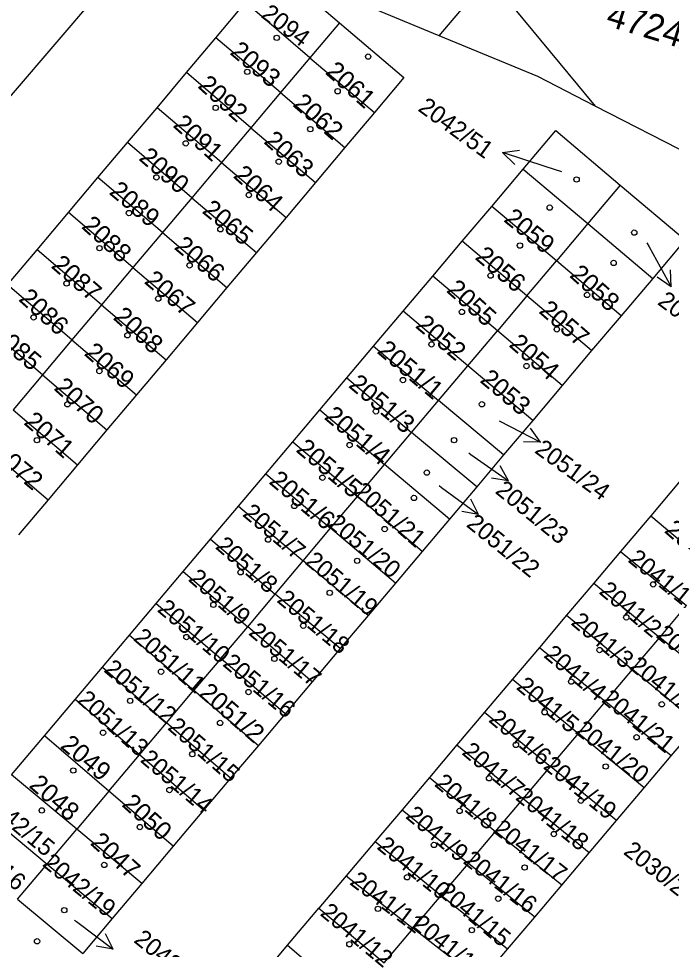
# Model space of a CAD drawing. Extents: x -756746 to -753363, y -1166406 to -1161727.
# Drawn here: x -755451.9 to -755409.1, y -1164710.7 to -1164649.7 of the extents above; entities that cross this region are included whole.
import ezdxf

# ---------------------------------------------------------------- set-up
doc = ezdxf.new("R2010")
doc.units = 0
for name, color, linetype in [('Hranice parcel', 7, 'Continuous'), ('Parcelní čísla', 7, 'Continuous'), ('Pop  PČ popisy', 7, 'Continuous'), ('Značky budov', 7, 'Continuous')]:
    doc.layers.add(name, color=color, linetype=linetype)

msp = doc.modelspace()

# ---------------------------------------------------------------- linework, layer by layer
at = {"layer": 'Hranice parcel'}
for p, q in [((-755434.21, -1164631.11), (-755414.14, -1164655.39)), ((-755424.36, -1164650.78), (-755435.11, -1164646.32)), ((-755438.98, -1164650.91), (-755437.05, -1164648.61)), ((-755432.82, -1164652.22), (-755437.05, -1164648.61)), ((-755430.89, -1164649.93), (-755432.82, -1164652.22)), ((-755440.91, -1164653.2), (-755438.98, -1164650.91)), ((-755434.75, -1164654.51), (-755438.98, -1164650.91)), ((-755432.82, -1164652.22), (-755434.75, -1164654.51)), ((-755432.82, -1164652.22), (-755428.6, -1164655.82)), ((-755442.84, -1164655.5), (-755440.91, -1164653.2)), ((-755436.69, -1164656.81), (-755440.91, -1164653.2)), ((-755434.75, -1164654.51), (-755436.69, -1164656.81)), ((-755434.75, -1164654.51), (-755430.53, -1164658.12)), ((-755444.78, -1164657.79), (-755442.84, -1164655.5)), ((-755438.62, -1164659.1), (-755442.84, -1164655.5)), ((-755404.87, -1164660.17), (-755414.14, -1164655.39)), ((-755428.6, -1164655.82), (-755430.53, -1164658.12)), ((-755436.69, -1164656.81), (-755438.62, -1164659.1)), ((-755436.69, -1164656.81), (-755432.46, -1164660.41)), ((-755446.71, -1164660.08), (-755444.78, -1164657.79)), ((-755440.55, -1164661.4), (-755444.78, -1164657.79)), ((-755430.53, -1164658.12), (-755432.46, -1164660.41)), ((-755438.62, -1164659.1), (-755440.55, -1164661.4)), ((-755438.62, -1164659.1), (-755434.39, -1164662.7)), ((-755420.91, -1164661.97), (-755418.85, -1164659.52)), ((-755418.85, -1164659.52), (-755414.61, -1164663.1)), ((-755448.64, -1164662.38), (-755446.71, -1164660.08)), ((-755442.48, -1164663.69), (-755446.71, -1164660.08)), ((-755432.46, -1164660.41), (-755434.39, -1164662.7)), ((-755412.49, -1164660.58), (-755414.61, -1164663.1)), ((-755440.55, -1164661.4), (-755442.48, -1164663.69)), ((-755440.55, -1164661.4), (-755436.33, -1164665)), ((-755450.7, -1164664.82), (-755448.64, -1164662.38)), ((-755444.42, -1164665.98), (-755448.64, -1164662.38)), ((-755422.85, -1164664.26), (-755420.91, -1164661.97)), ((-755416.68, -1164665.55), (-755420.91, -1164661.97)), ((-755434.39, -1164662.7), (-755436.33, -1164665)), ((-755414.61, -1164663.1), (-755416.68, -1164665.55)), ((-755414.61, -1164663.1), (-755410.37, -1164666.69)), ((-755442.48, -1164663.69), (-755444.42, -1164665.98)), ((-755442.48, -1164663.69), (-755438.26, -1164667.29)), ((-755424.78, -1164666.55), (-755422.85, -1164664.26)), ((-755418.61, -1164667.84), (-755422.85, -1164664.26)), ((-755452.63, -1164667.12), (-755450.7, -1164664.82)), ((-755446.48, -1164668.43), (-755450.7, -1164664.82)), ((-755436.33, -1164665), (-755438.26, -1164667.29)), ((-755444.42, -1164665.98), (-755446.48, -1164668.43)), ((-755444.42, -1164665.98), (-755440.19, -1164669.59)), ((-755418.61, -1164667.84), (-755416.68, -1164665.55)), ((-755412.43, -1164669.14), (-755416.68, -1164665.55)), ((-755426.71, -1164668.84), (-755424.78, -1164666.55)), ((-755420.54, -1164670.13), (-755424.78, -1164666.55)), ((-755410.37, -1164666.69), (-755412.43, -1164669.14)), ((-755448.41, -1164670.72), (-755452.63, -1164667.12)), ((-755438.26, -1164667.29), (-755440.19, -1164669.59)), ((-755418.61, -1164667.84), (-755420.54, -1164670.13)), ((-755414.37, -1164671.43), (-755418.61, -1164667.84)), ((-755446.48, -1164668.43), (-755448.41, -1164670.72)), ((-755446.48, -1164668.43), (-755442.25, -1164672.03)), ((-755428.65, -1164671.14), (-755426.71, -1164668.84)), ((-755422.47, -1164672.42), (-755426.71, -1164668.84)), ((-755412.43, -1164669.14), (-755414.37, -1164671.43)), ((-755450.34, -1164673.02), (-755454.57, -1164669.41)), ((-755440.19, -1164669.59), (-755442.25, -1164672.03)), ((-755422.47, -1164672.42), (-755420.54, -1164670.13)), ((-755416.3, -1164673.72), (-755420.54, -1164670.13)), ((-755448.41, -1164670.72), (-755450.34, -1164673.02)), ((-755448.41, -1164670.72), (-755444.18, -1164674.33)), ((-755430.41, -1164673.22), (-755428.65, -1164671.14)), ((-755428.65, -1164671.14), (-755424.4, -1164674.7)), ((-755414.37, -1164671.43), (-755416.3, -1164673.72)), ((-755442.25, -1164672.03), (-755444.18, -1164674.33)), ((-755424.4, -1164674.7), (-755422.47, -1164672.42)), ((-755418.23, -1164676.01), (-755422.47, -1164672.42)), ((-755450.34, -1164673.02), (-755452.27, -1164675.31)), ((-755450.34, -1164673.02), (-755446.12, -1164676.62)), ((-755432.17, -1164675.31), (-755430.41, -1164673.22)), ((-755430.41, -1164673.22), (-755426.16, -1164676.79)), ((-755416.3, -1164673.72), (-755418.23, -1164676.01)), ((-755444.18, -1164674.33), (-755446.12, -1164676.62)), ((-755426.16, -1164676.79), (-755424.4, -1164674.7)), ((-755420.14, -1164678.27), (-755424.4, -1164674.7)), ((-755452.27, -1164675.31), (-755448.05, -1164678.91)), ((-755433.94, -1164677.41), (-755432.17, -1164675.31)), ((-755432.17, -1164675.31), (-755427.93, -1164678.89)), ((-755418.23, -1164676.01), (-755420.14, -1164678.27)), ((-755446.12, -1164676.62), (-755448.05, -1164678.91)), ((-755427.93, -1164678.89), (-755426.16, -1164676.79)), ((-755421.9, -1164680.37), (-755426.16, -1164676.79)), ((-755454.2, -1164677.6), (-755449.98, -1164681.21)), ((-755435.71, -1164679.5), (-755433.94, -1164677.41)), ((-755433.94, -1164677.41), (-755429.7, -1164681)), ((-755420.14, -1164678.27), (-755421.9, -1164680.37)), ((-755448.05, -1164678.91), (-755449.98, -1164681.21)), ((-755429.7, -1164681), (-755427.93, -1164678.89)), ((-755423.69, -1164682.48), (-755427.93, -1164678.89)), ((-755437.51, -1164681.63), (-755435.71, -1164679.5)), ((-755435.71, -1164679.5), (-755431.47, -1164683.08)), ((-755408.56, -1164679.97), (-755410.5, -1164682.26)), ((-755421.9, -1164680.37), (-755423.69, -1164682.48)), ((-755449.98, -1164681.21), (-755451.91, -1164683.5)), ((-755431.47, -1164683.08), (-755429.7, -1164681)), ((-755425.46, -1164684.59), (-755429.7, -1164681)), ((-755439.34, -1164683.8), (-755437.51, -1164681.63)), ((-755437.51, -1164681.63), (-755433.26, -1164685.21)), ((-755423.69, -1164682.48), (-755425.46, -1164684.59)), ((-755410.5, -1164682.26), (-755412.48, -1164684.6)), ((-755410.5, -1164682.26), (-755406.22, -1164685.86)), ((-755433.26, -1164685.21), (-755431.47, -1164683.08)), ((-755427.22, -1164686.67), (-755431.47, -1164683.08)), ((-755441.13, -1164685.92), (-755439.34, -1164683.8)), ((-755439.34, -1164683.8), (-755435.09, -1164687.39)), ((-755425.46, -1164684.59), (-755427.22, -1164686.67)), ((-755412.48, -1164684.6), (-755414.23, -1164686.67)), ((-755412.48, -1164684.6), (-755408.15, -1164688.14)), ((-755435.09, -1164687.39), (-755433.26, -1164685.21)), ((-755429.01, -1164688.79), (-755433.26, -1164685.21)), ((-755442.89, -1164688.01), (-755441.13, -1164685.92)), ((-755441.13, -1164685.92), (-755436.9, -1164689.53)), ((-755427.22, -1164686.67), (-755429.01, -1164688.79)), ((-755414.23, -1164686.67), (-755416.01, -1164688.78)), ((-755414.23, -1164686.67), (-755409.91, -1164690.23)), ((-755436.9, -1164689.53), (-755435.09, -1164687.39)), ((-755430.85, -1164690.97), (-755435.09, -1164687.39)), ((-755444.65, -1164690.09), (-755442.89, -1164688.01)), ((-755442.89, -1164688.01), (-755438.67, -1164691.62)), ((-755409.91, -1164690.23), (-755408.15, -1164688.14)), ((-755429.01, -1164688.79), (-755430.85, -1164690.97)), ((-755416.01, -1164688.78), (-755417.79, -1164690.89)), ((-755416.01, -1164688.78), (-755411.7, -1164692.34)), ((-755438.67, -1164691.62), (-755436.9, -1164689.53)), ((-755432.68, -1164693.14), (-755436.9, -1164689.53)), ((-755446.42, -1164692.19), (-755444.65, -1164690.09)), ((-755444.65, -1164690.09), (-755440.42, -1164693.7)), ((-755411.7, -1164692.34), (-755409.91, -1164690.23)), ((-755405.59, -1164693.79), (-755409.91, -1164690.23)), ((-755430.85, -1164690.97), (-755432.68, -1164693.14)), ((-755417.79, -1164690.89), (-755419.55, -1164692.97)), ((-755417.79, -1164690.89), (-755413.47, -1164694.44)), ((-755438.67, -1164691.62), (-755440.42, -1164693.7)), ((-755434.44, -1164695.24), (-755438.67, -1164691.62)), ((-755448.2, -1164694.3), (-755446.42, -1164692.19)), ((-755446.42, -1164692.19), (-755442.22, -1164695.83)), ((-755413.47, -1164694.44), (-755411.7, -1164692.34)), ((-755407.39, -1164695.91), (-755411.7, -1164692.34)), ((-755432.68, -1164693.14), (-755434.44, -1164695.24)), ((-755419.55, -1164692.97), (-755421.39, -1164695.14)), ((-755419.55, -1164692.97), (-755415.24, -1164696.53)), ((-755442.22, -1164695.83), (-755440.42, -1164693.7)), ((-755440.42, -1164693.7), (-755436.2, -1164697.31)), ((-755450.21, -1164696.68), (-755448.2, -1164694.3)), ((-755443.99, -1164697.94), (-755448.2, -1164694.3)), ((-755415.24, -1164696.53), (-755413.47, -1164694.44)), ((-755409.15, -1164697.99), (-755413.47, -1164694.44)), ((-755434.44, -1164695.24), (-755436.2, -1164697.31)), ((-755421.39, -1164695.14), (-755423.19, -1164697.27)), ((-755421.39, -1164695.14), (-755417.06, -1164698.69)), ((-755443.99, -1164697.94), (-755442.22, -1164695.83)), ((-755438.02, -1164699.47), (-755442.22, -1164695.83)), ((-755409.15, -1164697.99), (-755407.39, -1164695.91)), ((-755417.06, -1164698.69), (-755415.24, -1164696.53)), ((-755410.93, -1164700.1), (-755415.24, -1164696.53)), ((-755452.37, -1164699.24), (-755450.21, -1164696.68)), ((-755445.99, -1164700.31), (-755450.21, -1164696.68)), ((-755436.2, -1164697.31), (-755438.02, -1164699.47)), ((-755423.19, -1164697.27), (-755425, -1164699.42)), ((-755423.19, -1164697.27), (-755418.86, -1164700.82)), ((-755445.99, -1164700.31), (-755443.99, -1164697.94)), ((-755439.79, -1164701.57), (-755443.99, -1164697.94)), ((-755410.93, -1164700.1), (-755409.15, -1164697.99)), ((-755418.86, -1164700.82), (-755417.06, -1164698.69)), ((-755412.73, -1164702.23), (-755417.06, -1164698.69)), ((-755448.1, -1164702.81), (-755452.37, -1164699.24)), ((-755438.02, -1164699.47), (-755439.79, -1164701.57)), ((-755425, -1164699.42), (-755426.78, -1164701.53)), ((-755425, -1164699.42), (-755420.66, -1164702.95)), ((-755412.73, -1164702.23), (-755410.93, -1164700.1)), ((-755445.99, -1164700.31), (-755448.1, -1164702.81)), ((-755441.78, -1164703.93), (-755445.99, -1164700.31)), ((-755420.66, -1164702.95), (-755418.86, -1164700.82)), ((-755414.54, -1164704.36), (-755418.86, -1164700.82)), ((-755454.31, -1164701.53), (-755450.04, -1164705.1)), ((-755439.79, -1164701.57), (-755441.78, -1164703.93)), ((-755426.78, -1164701.53), (-755428.55, -1164703.61)), ((-755426.78, -1164701.53), (-755422.44, -1164705.05)), ((-755414.54, -1164704.36), (-755412.73, -1164702.23)), ((-755450.04, -1164705.1), (-755448.1, -1164702.81)), ((-755443.84, -1164706.37), (-755448.1, -1164702.81)), ((-755422.44, -1164705.05), (-755420.66, -1164702.95)), ((-755416.33, -1164706.47), (-755420.66, -1164702.95)), ((-755441.78, -1164703.93), (-755443.84, -1164706.37)), ((-755428.55, -1164703.61), (-755430.46, -1164705.87)), ((-755428.55, -1164703.61), (-755424.22, -1164707.15)), ((-755416.33, -1164706.47), (-755414.54, -1164704.36)), ((-755451.97, -1164707.39), (-755450.04, -1164705.1)), ((-755450.04, -1164705.1), (-755445.78, -1164708.66)), ((-755424.22, -1164707.15), (-755422.44, -1164705.05)), ((-755418.1, -1164708.57), (-755422.44, -1164705.05)), ((-755443.84, -1164706.37), (-755445.78, -1164708.66)), ((-755430.46, -1164705.87), (-755432.24, -1164707.98)), ((-755430.46, -1164705.87), (-755426.05, -1164709.32)), ((-755418.1, -1164708.57), (-755416.33, -1164706.47)), ((-755451.97, -1164707.39), (-755447.71, -1164710.95)), ((-755426.05, -1164709.32), (-755424.22, -1164707.15)), ((-755419.89, -1164710.68), (-755424.22, -1164707.15)), ((-755434.3, -1164710.42), (-755432.24, -1164707.98)), ((-755432.24, -1164707.98), (-755427.96, -1164711.58)), ((-755445.78, -1164708.66), (-755447.71, -1164710.95)), ((-755419.89, -1164710.68), (-755418.1, -1164708.57)), ((-755427.96, -1164711.58), (-755426.05, -1164709.32)), ((-755421.64, -1164712.76), (-755426.05, -1164709.32)), ((-755436.37, -1164712.88), (-755434.3, -1164710.42)), ((-755434.3, -1164710.42), (-755430.03, -1164714.02)), ((-755421.64, -1164712.76), (-755419.89, -1164710.68))]:
    msp.add_line(p, q, dxfattribs=at)
for points in [[(-755424.36, -1164650.78), (-755422.26, -1164648.29), (-755430.94, -1164641.37), (-755435.11, -1164646.32)], [(-755437.05, -1164648.61), (-755435.11, -1164646.32), (-755430.89, -1164649.93)], [(-755463.18, -1164667.3), (-755446.78, -1164648.12), (-755447.41, -1164647.6)], [(-755430.89, -1164649.93), (-755426.67, -1164653.53), (-755428.6, -1164655.82)], [(-755414.14, -1164655.39), (-755417.9, -1164653.46), (-755424.36, -1164650.78)], [(-755418.85, -1164659.52), (-755416.72, -1164657), (-755412.49, -1164660.58)], [(-755412.49, -1164660.58), (-755408.24, -1164664.17), (-755410.37, -1164666.69)]]:
    msp.add_lwpolyline(points, dxfattribs=at)
at = {"layer": 'Pop  PČ popisy'}
for p, q in [((-755420.204, -1164658.443), (-755419.097, -1164658.276)), ((-755417.35, -1164659.37), (-755420.204, -1164658.443)), ((-755420.204, -1164658.443), (-755419.406, -1164659.228)), ((-755416.33, -1164659.71), (-755417.35, -1164659.37)), ((-755410.75, -1164664.36), (-755410.61, -1164664.62)), ((-755410.61, -1164664.62), (-755409.155, -1164667.245)), ((-755409.155, -1164667.245), (-755410.079, -1164666.612)), ((-755409.155, -1164667.245), (-755409.203, -1164666.126)), ((-755420.43, -1164676.04), (-755420.39, -1164676.06)), ((-755420.39, -1164676.06), (-755417.716, -1164677.422)), ((-755417.716, -1164677.422), (-755418.381, -1164676.522)), ((-755417.716, -1164677.422), (-755418.836, -1164677.414)), ((-755422.42, -1164678.14), (-755422.28, -1164678.24)), ((-755422.28, -1164678.24), (-755419.822, -1164679.961)), ((-755419.822, -1164679.961), (-755420.355, -1164678.977)), ((-755419.822, -1164679.961), (-755420.929, -1164679.797)), ((-755424.36, -1164680.28), (-755424.2, -1164680.4)), ((-755424.2, -1164680.4), (-755421.772, -1164682.164)), ((-755421.772, -1164682.164), (-755422.288, -1164681.17)), ((-755421.772, -1164682.164), (-755422.877, -1164681.98)), ((-755448.24, -1164708.78), (-755448.12, -1164708.87)), ((-755448.12, -1164708.87), (-755445.723, -1164710.676)), ((-755445.723, -1164710.676), (-755446.222, -1164709.673)), ((-755445.723, -1164710.676), (-755446.824, -1164710.473))]:
    msp.add_line(p, q, dxfattribs=at)
at = {"layer": 'Značky budov'}
for centre in [(-755434.997, -1164650.919), (-755429.007, -1164652.149), (-755436.927, -1164653.149), (-755431.007, -1164654.419), (-755438.997, -1164655.509), (-755432.797, -1164656.909), (-755440.957, -1164657.839), (-755434.867, -1164659.039), (-755442.877, -1164660.069), (-755415.357, -1164660.209), (-755436.827, -1164661.229), (-755444.677, -1164662.409), (-755417.117, -1164662.049), (-755438.687, -1164663.469), (-755411.577, -1164663.689), (-755446.607, -1164664.709), (-755419.067, -1164664.539), (-755440.707, -1164665.839), (-755412.927, -1164665.679), (-755420.987, -1164666.509), (-755448.767, -1164667.029), (-755442.757, -1164668.019), (-755414.667, -1164667.779), (-755450.927, -1164669.249), (-755422.867, -1164668.889), (-755444.777, -1164670.419), (-755416.647, -1164670.039), (-755424.857, -1164671.019), (-755446.617, -1164672.769), (-755418.637, -1164672.439), (-755426.727, -1164673.359), (-755448.707, -1164674.949), (-755428.497, -1164675.409), (-755421.557, -1164674.949), (-755450.707, -1164677.299), (-755430.227, -1164677.619), (-755423.377, -1164677.299), (-755425.167, -1164679.429), (-755432.007, -1164679.759), (-755426.007, -1164681.089), (-755433.847, -1164681.609), (-755427.927, -1164683.129), (-755435.567, -1164683.819), (-755429.727, -1164685.209), (-755437.367, -1164685.959), (-755410.337, -1164686.759), (-755431.527, -1164687.309), (-755439.147, -1164688.099), (-755433.257, -1164689.469), (-755412.097, -1164688.919), (-755440.917, -1164690.209), (-755413.847, -1164691.059), (-755435.147, -1164691.639), (-755442.577, -1164692.479), (-755415.707, -1164693.129), (-755436.847, -1164693.819), (-755444.597, -1164694.389), (-755409.777, -1164694.619), (-755417.447, -1164695.139), (-755438.707, -1164695.839), (-755446.377, -1164696.479), (-755411.427, -1164696.779), (-755419.327, -1164697.279), (-755440.527, -1164697.889), (-755448.327, -1164698.959), (-755413.447, -1164698.699), (-755421.087, -1164699.469), (-755442.027, -1164700.239), (-755415.077, -1164700.939), (-755450.387, -1164701.579), (-755423.017, -1164701.609), (-755443.967, -1164702.669), (-755416.847, -1164703.129), (-755424.697, -1164703.839), (-755446.297, -1164705.149), (-755418.757, -1164705.319), (-755426.457, -1164705.959), (-755420.487, -1164707.369), (-755448.917, -1164708.119), (-755428.367, -1164708.029), (-755422.217, -1164709.429), (-755450.697, -1164710.159), (-755430.237, -1164710.349)]:
    msp.add_circle(centre, 0.175, dxfattribs=at)

# ---------------------------------------------------------------- texts
at = {"layer": 'Parcelní čísla'}
for s, height, rotation, p in [('2094', 1.139, 323, (-755436.084, -1164649.525)), ('4724/50', 1.7, 343, (-755413.508, -1164650.092)), ('2093', 1.2, 320, (-755438.125, -1164651.949)), ('2061', 1.2, 318, (-755431.871, -1164653.235)), ('2092', 1.2, 318, (-755440.231, -1164654.135)), ('2062', 1.2, 319, (-755434.003, -1164655.352)), ('2042/51', 1.139, 324, (-755425.806, -1164655.66)), ('2091', 1.2, 318, (-755441.851, -1164656.715)), ('2063', 1.2, 318, (-755435.901, -1164657.785)), ('2090', 1.2, 319, (-755444.093, -1164658.882)), ('2064', 1.2, 318, (-755437.901, -1164660.035)), ('2089', 1.2, 320, (-755446.035, -1164661.119)), ('2065', 1.2, 321, (-755439.947, -1164662.356)), ('2059', 1.2, 321, (-755420.187, -1164662.916)), ('2088', 1.2, 318, (-755447.841, -1164663.355)), ('2066', 1.2, 320, (-755441.775, -1164664.719)), ('2056', 1.2, 320, (-755422.065, -1164665.389)), ('2087', 1.2, 319, (-755449.833, -1164665.942)), ('2058', 1.2, 318, (-755415.871, -1164666.555)), ('2067', 1.2, 320, (-755443.735, -1164666.969)), ('2055', 1.2, 318, (-755423.941, -1164667.535)), ('2086', 1.2, 318, (-755451.961, -1164668.115)), ('2042/50', 1.139, 323, (-755410.112, -1164668.351)), ('2057', 1.2, 319, (-755417.883, -1164668.912)), ('2068', 1.2, 318, (-755445.771, -1164669.325)), ('2052', 1.2, 320, (-755425.975, -1164669.869)), ('2085', 1.2, 320, (-755453.785, -1164670.529)), ('2069', 1.2, 319, (-755447.673, -1164671.682)), ('2051/1', 1.2, 320, (-755428.485, -1164671.549)), ('2054', 1.2, 319, (-755419.843, -1164671.112)), ('2053', 1.2, 320, (-755421.745, -1164673.449)), ('2070', 1.2, 318, (-755449.651, -1164673.955)), ('2051/3', 1.2, 320, (-755430.355, -1164673.779)), ('2051/4', 1.2, 320, (-755431.945, -1164675.869)), ('2071', 1.2, 319, (-755451.623, -1164676.212)), ('2072', 1.2, 320, (-755453.685, -1164678.359)), ('2051/5', 1.2, 320, (-755433.795, -1164678.009)), ('2051/24', 1.139, 324, (-755418.166, -1164678.08)), ('2051/6', 1.2, 320, (-755435.565, -1164680.099)), ('2051/21', 1.139, 319, (-755430.018, -1164680.799)), ('2051/23', 1.139, 321, (-755420.751, -1164680.724)), ('2051/7', 1.139, 320, (-755437.296, -1164682.226)), ('2051/20', 1.139, 320, (-755431.705, -1164682.896)), ('2051/22', 1.139, 321, (-755422.641, -1164682.914)), ('2040', 1.2, 319, (-755409.663, -1164683.302)), ('2051/8', 1.139, 319, (-755439.073, -1164684.359)), ('2051/19', 1.139, 320, (-755433.196, -1164685.366)), ('2041/1', 1.139, 321, (-755412.048, -1164685.232)), ('2051/9', 1.139, 319, (-755440.853, -1164686.479)), ('2041/2', 1.139, 320, (-755413.946, -1164687.316)), ('2051/18', 1.139, 320, (-755435.046, -1164687.866)), ('2051/10', 1.139, 320, (-755442.886, -1164688.486)), ('2041/3', 1.139, 320, (-755415.786, -1164689.346)), ('2051/11', 1.139, 319, (-755444.443, -1164690.369)), ('2051/17', 1.139, 320, (-755436.906, -1164690.006)), ('2041/23', 1.139, 321, (-755410.211, -1164690.184)), ('2041/4', 1.139, 320, (-755417.566, -1164691.486)), ('2051/12', 1.139, 320, (-755446.386, -1164692.436)), ('2051/16', 1.139, 320, (-755438.596, -1164692.056)), ('2041/22', 1.139, 321, (-755411.961, -1164692.244)), ('2041/5', 1.139, 320, (-755419.366, -1164693.576)), ('2051/2', 1.2, 319, (-755440.163, -1164694.002)), ('2051/13', 1.139, 318, (-755448.121, -1164694.433)), ('2041/21', 1.139, 321, (-755413.781, -1164694.414)), ('2041/6', 1.139, 320, (-755421.176, -1164695.716)), ('2051/15', 1.139, 319, (-755442.203, -1164696.219)), ('2041/20', 1.139, 322, (-755415.517, -1164696.472)), ('2049', 1.2, 320, (-755449.235, -1164697.429)), ('2041/7', 1.139, 320, (-755422.926, -1164697.856)), ('2051/14', 1.139, 320, (-755443.996, -1164698.346)), ('2041/19', 1.139, 321, (-755417.601, -1164698.784)), ('2048', 1.2, 319, (-755451.283, -1164700.012)), ('2041/8', 1.139, 320, (-755424.726, -1164699.926)), ('2041/18', 1.139, 321, (-755419.421, -1164700.824)), ('2042/15', 1.139, 320, (-755454.365, -1164701.126)), ('2050', 1.2, 318, (-755445.201, -1164701.255)), ('2041/9', 1.139, 320, (-755426.616, -1164702.036)), ('2042/16', 1.139, 320, (-755456.255, -1164703.376)), ('2041/17', 1.139, 322, (-755420.887, -1164702.962)), ('2047', 1.2, 318, (-755447.271, -1164703.775)), ('2041/10', 1.139, 321, (-755428.498, -1164704.052)), ('2030/24', 1.139, 322, (-755412.347, -1164704.392)), ('2042/19', 1.139, 321, (-755450.411, -1164705.174)), ('2041/16', 1.139, 322, (-755422.847, -1164705.002)), ('2041/11', 1.139, 323, (-755430.282, -1164706.384)), ('2041/15', 1.139, 320, (-755424.495, -1164707.046)), ('2041/12', 1.139, 320, (-755432.216, -1164708.406)), ('2041/14', 1.139, 321, (-755426.191, -1164709.184)), ('2042/23', 1.139, 321, (-755444.421, -1164710.174))]:
    msp.add_text(s, height=height, rotation=rotation, dxfattribs=at).set_placement(p)

doc.saveas('drawing.dxf')
